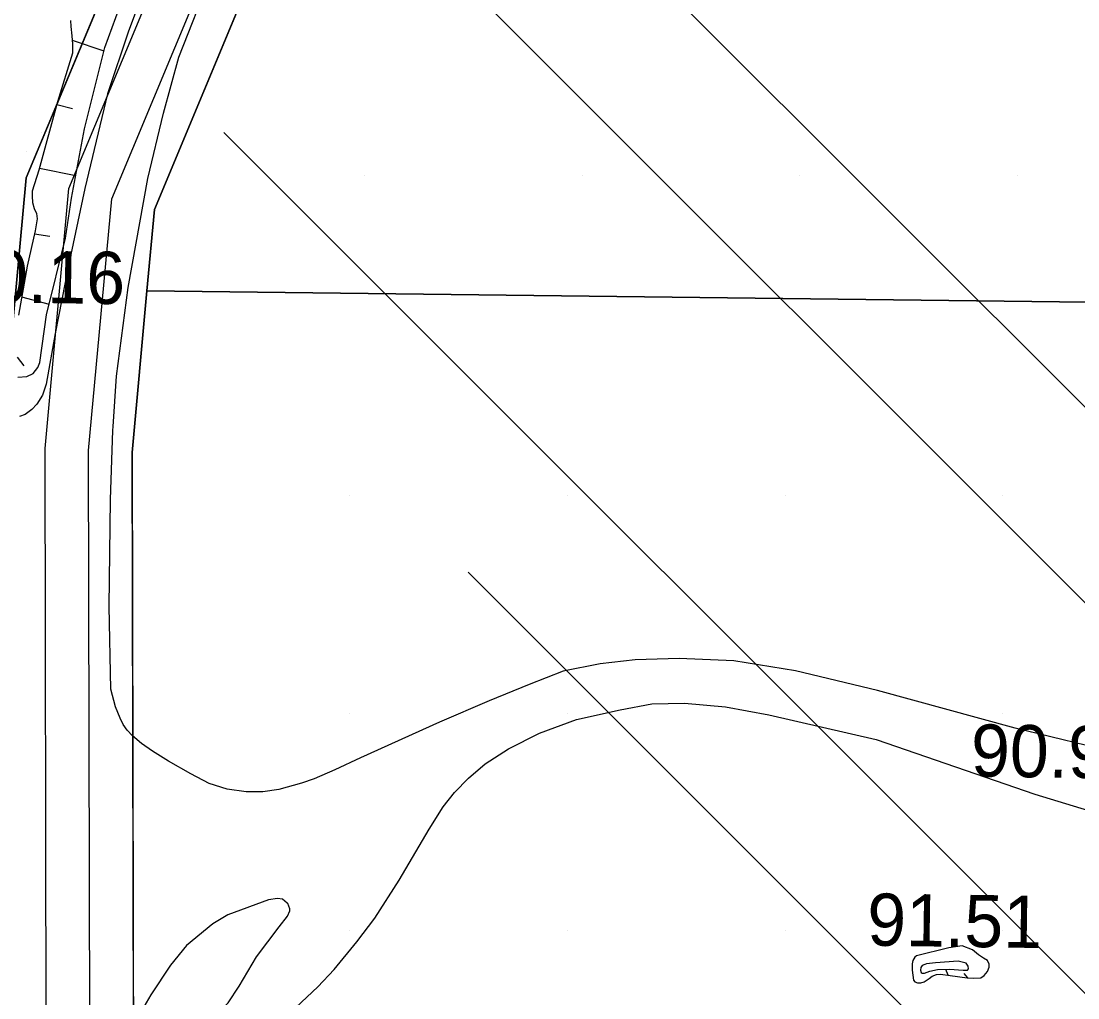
# Model space of a CAD drawing. Extents: x 417995 to 421451, y 4454518 to 4458015.
# Drawn here: x 420438.5 to 420559.9, y 4455155 to 4455267.3 of the extents above; entities that cross this region are included whole.
import ezdxf

# ---------------------------------------------------------------- set-up
doc = ezdxf.new("R2010")
doc.units = 0
for name, color, linetype in [('ADAKENARI', 7, 'Continuous'), ('KALDIRIM_FAT', 7, 'Continuous'), ('PL_AYA_PARK_DINLENME', 7, 'Continuous'), ('PL_KAMU_HİZMET_ALANI', 7, 'Continuous'), ('Sev_Sevalti', 7, 'Continuous'), ('Sev_Sevustu', 7, 'Continuous'), ('Sev_Tarama', 7, 'Continuous'), ('SN_TR_SIVILASMA', 7, 'Continuous'), ('TRFAT_KHA', 7, 'Continuous'), ('TRFAT_PARKALANI', 7, 'Continuous'), ('Y_Kot_Noktasi', 7, 'Continuous'), ('Y_Yol_Kotu', 7, 'Continuous'), ('Yol_Toprak_Duz', 7, 'Continuous'), ('Yol_Toprak_Kesik', 7, 'Continuous')]:
    doc.layers.add(name, color=color, linetype=linetype)

msp = doc.modelspace()

# ---------------------------------------------------------------- linework, layer by layer
at = {"layer": 'ADAKENARI'}
for p, q in [((420453.85, 4455245.63), (420482.57, 4455314.58)), ((420439.12, 4455249.29), (420456.9, 4455291.9)), ((420436.28, 4455218.4), (420439.12, 4455249.29)), ((420452.99, 4455236.3), (420453.85, 4455245.63)), ((420451.28, 4455217.73), (420452.99, 4455236.3)), ((420452.99, 4455236.3), (420611.77, 4455234.39)), ((420451.44, 4455146.33), (420451.28, 4455217.73))]:
    msp.add_line(p, q, dxfattribs=at)
at = {"layer": 'KALDIRIM_FAT'}
for p, q in [((420444.03, 4455248.07), (420473.48, 4455318.76)), ((420448.94, 4455246.85), (420478.03, 4455316.67)), ((420441.28, 4455218.18), (420444.03, 4455248.07)), ((420446.28, 4455217.95), (420448.94, 4455246.85)), ((420441.44, 4455145.66), (420441.28, 4455218.18)), ((420446.44, 4455146), (420446.28, 4455217.95))]:
    msp.add_line(p, q, dxfattribs=at)
at = {"layer": 'PL_AYA_PARK_DINLENME'}
msp.add_lwpolyline([(420323.63, 4455163.96), (420336.03, 4455233.44), (420344.03, 4455277.38), (420370.39, 4455328), (420388.66, 4455320.38), (420456.9, 4455291.9), (420456.9, 4455291.9), (420439.12, 4455249.29), (420436.28, 4455218.4), (420436.36, 4455181.21), (420436.41, 4455161.21), (420436.41, 4455159.21), (420436.44, 4455149.21), (420315.15, 4455151.42)], close=True, dxfattribs=at)
at = {"layer": 'PL_KAMU_HİZMET_ALANI'}
for points in [[(420705.27, 4455005.33), (420707.29, 4455006.2), (420751.48, 4455032.99), (420769.07, 4455051.2), (420804.89, 4455072.7), (420840.78, 4455094.99), (420847.65, 4455100.22), (420853.39, 4455106.67), (420857.79, 4455114.1), (420861.99, 4455130.83), (420878.18, 4455427.47), (420710.4, 4455437.34), (420545.42, 4455447.04), (420544.85, 4455437.97), (420540.37, 4455429.06), (420482.57, 4455314.58), (420453.85, 4455245.63), (420452.99, 4455236.3), (420611.77, 4455234.39), (420610.24, 4455191.26), (420608.01, 4455006.36)], [(420608.01, 4455006.36), (420610.24, 4455191.26), (420611.77, 4455234.39), (420452.99, 4455236.3), (420451.28, 4455217.73), (420451.44, 4455146.33), (420454.49, 4455123.19), (420460.48, 4455077.61), (420480.29, 4455007.71)]]:
    msp.add_lwpolyline(points, dxfattribs=at)
at = {"layer": 'Sev_Sevalti'}
for points in [[(420438.15, 4455226.36), (420439.19, 4455226.46), (420439.92, 4455226.81), (420440.44, 4455227.48), (420440.69, 4455228.04), (420441.43, 4455233.52), (420443.63, 4455242.35), (420444.32, 4455246.93), (420445.81, 4455254.9), (420448.13, 4455264.27), (420449.84, 4455268.85)], [(420546.16, 4455159.26), (420543.56, 4455159.08), (420542.52, 4455158.94), (420542.32, 4455158.89), (420542.01, 4455158.78), (420541.88, 4455158.52), (420541.83, 4455158.24), (420541.9, 4455157.96), (420542.04, 4455157.89), (420542.3, 4455157.9), (420542.91, 4455158.1), (420543.78, 4455158.29), (420545.15, 4455158.34), (420546.75, 4455158.24), (420547.23, 4455158.22), (420547.34, 4455158.39), (420547.32, 4455158.69), (420547.17, 4455158.93), (420547.1, 4455159.03)], [(420547.1, 4455159.03), (420546.16, 4455159.26)]]:
    msp.add_lwpolyline(points, dxfattribs=at)
at = {"layer": 'Sev_Sevustu'}
for points in [[(420444.19, 4455267.37), (420444.23, 4455266.66), (420444.35, 4455265.58), (420444.42, 4455264.65), (420444.42, 4455263.59), (420442.7, 4455258), (420440.58, 4455250.17), (420439.79, 4455247.74), (420439.79, 4455247.18), (420439.83, 4455246.43), (420440.04, 4455245.76), (420440.28, 4455245.19), (420440.36, 4455244.58), (420440.15, 4455243.19), (420439.21, 4455239.14), (420438.22, 4455233.51)], [(420546.61, 4455161.01), (420545.1, 4455160.78), (420541.38, 4455159.87), (420541.17, 4455159.71), (420540.94, 4455159.35), (420540.86, 4455158.97), (420540.86, 4455158.21), (420541.03, 4455157.06), (420541.18, 4455156.9), (420541.48, 4455156.76), (420541.87, 4455156.77), (420542.27, 4455156.9), (420542.82, 4455157.28), (420543.19, 4455157.53), (420543.69, 4455157.72), (420544.15, 4455157.75), (420545.26, 4455157.62), (420547.2, 4455157.34), (420547.97, 4455157.3), (420548.76, 4455157.34), (420549.16, 4455157.6), (420549.52, 4455158.06), (420549.73, 4455158.56), (420549.72, 4455158.93), (420549.52, 4455159.35), (420549.08, 4455159.6), (420548.51, 4455159.99), (420547.81, 4455160.56), (420546.61, 4455161.01)]]:
    msp.add_lwpolyline(points, dxfattribs=at)
at = {"layer": 'Sev_Tarama'}
for p, q in [((420444.39, 4455265.1), (420448.04, 4455263.89)), ((420442.62, 4455257.72), (420444.45, 4455257.23)), ((420440.64, 4455250.4), (420444.81, 4455249.55)), ((420440.07, 4455242.83), (420441.84, 4455242.56)), ((420438.59, 4455235.62), (420441.74, 4455234.76)), ((420438.08, 4455228.66), (420438.84, 4455227.66)), ((420545.03, 4455157.65), (420544.75, 4455158.32)), ((420547.28, 4455157.34), (420546.87, 4455157.84))]:
    msp.add_line(p, q, dxfattribs=at)
at = {"layer": 'SN_TR_SIVILASMA'}
for p, q in [((420779.09, 4455004.55), (420376.67, 4455406.97)), ((420756.39, 4455004.79), (420405.69, 4455355.5)), ((420711.01, 4455005.27), (420461.82, 4455254.47)), ((420688.32, 4455005.51), (420489.88, 4455203.95))]:
    msp.add_line(p, q, dxfattribs=at)
at = {"layer": 'TRFAT_KHA'}
for p, q in [((420477.99, 4455249.6), (420477.99, 4455249.6)), ((420502.99, 4455249.6), (420502.99, 4455249.6)), ((420527.99, 4455249.6), (420527.99, 4455249.6)), ((420552.99, 4455249.6), (420552.99, 4455249.6)), ((420476.28, 4455212.74), (420476.28, 4455212.74)), ((420501.28, 4455212.74), (420501.28, 4455212.74)), ((420526.28, 4455212.74), (420526.28, 4455212.74)), ((420551.28, 4455212.74), (420551.28, 4455212.74)), ((420476.28, 4455187.74), (420476.28, 4455187.74)), ((420501.28, 4455187.74), (420501.28, 4455187.74)), ((420526.28, 4455187.74), (420526.28, 4455187.74)), ((420551.28, 4455187.74), (420551.28, 4455187.74)), ((420476.28, 4455162.74), (420476.28, 4455162.74)), ((420501.28, 4455162.74), (420501.28, 4455162.74)), ((420526.28, 4455162.74), (420526.28, 4455162.74)), ((420551.28, 4455162.74), (420551.28, 4455162.74))]:
    msp.add_line(p, q, dxfattribs=at)
at = {"layer": 'TRFAT_PARKALANI'}
for p, q in [((420440.92, 4455254.45), (420440.92, 4455254.45)), ((420439.13, 4455252.3), (420439.13, 4455252.3))]:
    msp.add_line(p, q, dxfattribs=at)
at = {"layer": 'Yol_Toprak_Duz'}
for points in [[(420449.07, 4455220.24), (420449.09, 4455220.72), (420449.47, 4455226.47), (420450.84, 4455236.68), (420453.1, 4455249.21), (420454.88, 4455256.72), (420456.63, 4455263.14), (420464.07, 4455282.02), (420471.25, 4455298.45), (420477.31, 4455310.73), (420479.58, 4455314.57), (420480.85, 4455315.94), (420482, 4455316.73), (420484.13, 4455317.64), (420488.05, 4455318.48), (420495.58, 4455319.44), (420505.9, 4455320.32), (420514.9, 4455321.24), (420524.49, 4455321.62), (420531.64, 4455321.09), (420540.06, 4455320.35), (420550.64, 4455319.95)], [(420470.08, 4455153.94), (420472.61, 4455156.32), (420474.5, 4455158.31), (420477.08, 4455161.48), (420479.15, 4455164.2), (420481.95, 4455168.56), (420485.41, 4455174.44), (420487.02, 4455177.01), (420488.31, 4455178.63), (420489.9, 4455180.28), (420491.84, 4455181.93), (420494.5, 4455183.68), (420498.09, 4455185.48), (420502.32, 4455187.03), (420507.33, 4455188.16), (420510.99, 4455188.85), (420514.73, 4455188.91), (420519.44, 4455188.48), (420524.4, 4455187.56), (420536.73, 4455184.75), (420554.95, 4455178.47), (420567.28, 4455174.71)], [(420469.08, 4455165.94), (420468.54, 4455166.4), (420467.97, 4455166.47), (420466.96, 4455166.3), (420462.27, 4455164.58)], [(420462.27, 4455164.58), (420460.56, 4455163.56)], [(420460.56, 4455163.56), (420457.53, 4455161.05), (420455.68, 4455158.79), (420453.44, 4455155.4), (420451.57, 4455152.18), (420450.6, 4455148.86), (420450.3, 4455146.89), (420450.27, 4455146.33), (420450.31, 4455145.92)]]:
    msp.add_lwpolyline(points, dxfattribs=at)
at = {"layer": 'Yol_Toprak_Kesik'}
for points in [[(420453.4, 4455272.88), (420450.87, 4455266.13), (420448.44, 4455258.94), (420445.86, 4455248.07), (420443.99, 4455239.19), (420442.46, 4455231.38), (420441.41, 4455225.55), (420440.98, 4455224.31), (420440.32, 4455223.25), (420439.75, 4455222.65), (420438.99, 4455222.1), (420438.36, 4455221.84)], [(420565.01, 4455183.03), (420552.72, 4455186.04), (420536.89, 4455190.36), (420527.46, 4455192.62), (420520.39, 4455193.76), (420514.11, 4455194.04), (420509.08, 4455193.87), (420505.06, 4455193.44), (420500.78, 4455192.57), (420496.88, 4455191.06), (420492.3, 4455189.17), (420486.59, 4455186.73), (420477.52, 4455182.62), (420474.58, 4455181.23), (420472.2, 4455180.2), (420470.75, 4455179.71), (420468.13, 4455178.97), (420466.31, 4455178.72), (420464.39, 4455178.73), (420462.21, 4455179.01), (420460.12, 4455179.68), (420458.01, 4455180.77), (420455.47, 4455182.25), (420453.61, 4455183.38), (420452.36, 4455184.26), (420451.34, 4455185.15), (420450.72, 4455185.81), (420450.27, 4455186.44), (420449.9, 4455187.2), (420449.37, 4455188.47), (420448.85, 4455190.52), (420448.64, 4455200.03), (420448.8, 4455212.31), (420449.07, 4455220.24)], [(420450.31, 4455145.92), (420450.32, 4455145.8), (420450.69, 4455145.56), (420451.18, 4455145.78), (420456.57, 4455149.55), (420459.12, 4455151.42), (420460.92, 4455153.12), (420462.31, 4455154.46), (420463.56, 4455156.4), (420465.55, 4455159.76), (420468.16, 4455163.22), (420469.12, 4455164.43), (420469.39, 4455165.05), (420469.4, 4455165.27), (420469.15, 4455165.88), (420469.08, 4455165.94)]]:
    msp.add_lwpolyline(points, dxfattribs=at)

# ---------------------------------------------------------------- texts
at = {"layer": 'Y_Kot_Noktasi'}
for s, p in [('90.16', (420430.36, 4455235.05)), ('91.51', (420535.68, 4455161.06))]:
    msp.add_text(s, height=6, rotation=359.1542, dxfattribs=at).set_placement(p)
at = {"layer": 'Y_Yol_Kotu'}
msp.add_text('90.93', height=6, rotation=359.1542, dxfattribs=at).set_placement((420547.6, 4455180.49))

doc.saveas('drawing.dxf')
